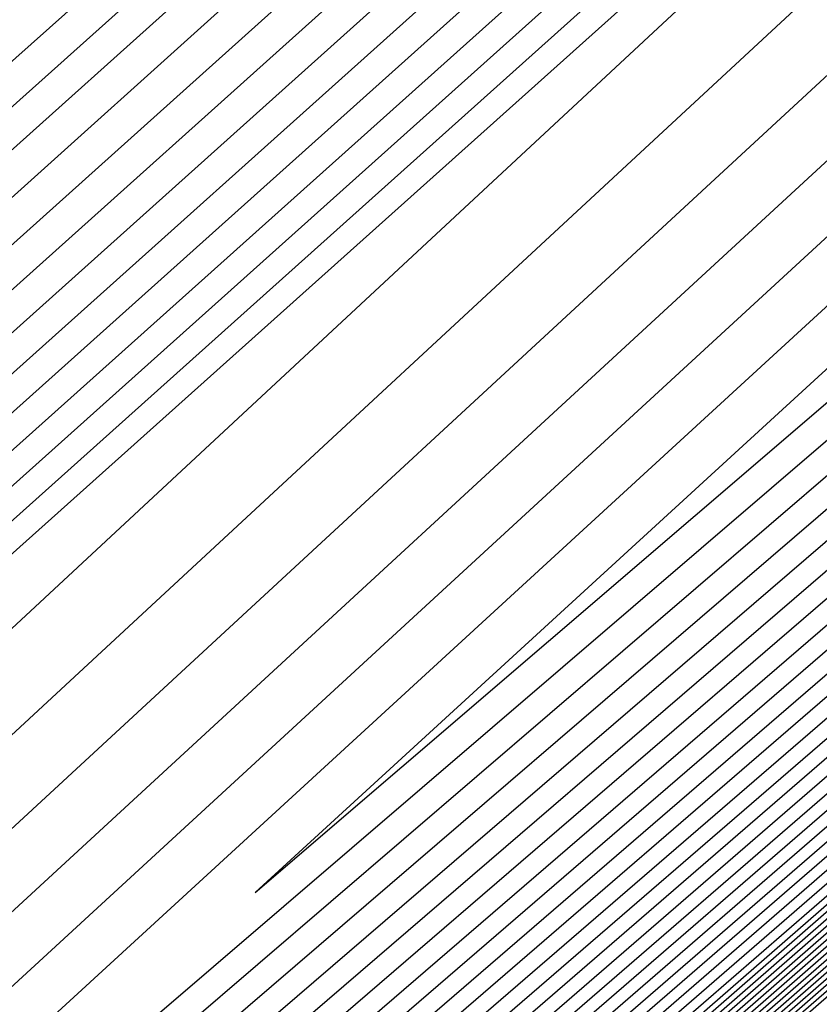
# Model space of a CAD drawing. Extents: x 3249832 to 3255657, y 13789405 to 13793316.
# Tile 837 of 1056: x 3253209.392 to 3253209.588, y 13791258.627 to 13791258.868. Entities that reach past the tile are written whole.
import ezdxf

# ---------------------------------------------------------------- set-up
doc = ezdxf.new("R2010")
doc.units = 0
doc.header["$LTSCALE"] = 100
doc.header["$MEASUREMENT"] = 0
for name, color, linetype in [('GRATIO_03231_CON', 1, 'CONTINUOUS'), ('GRATIO_0323_ICON', 1, 'CONTINUOUS'), ('TARGETS_EAST', 7, 'CONTINUOUS')]:
    doc.layers.add(name, color=color, linetype=linetype)

# ---------------------------------------------------------------- blocks, each defined once
blk = doc.blocks.new('Gratio_032316_contours')
at = {"layer": 'GRATIO_03231_CON', "color": 1, "linetype": 'Continuous', "flags": 128}
for points in [[(3253194.2627, 13791245.2777), (3253205.9354, 13791255.43934), (3253221.56246, 13791269.07954), (3253235.45695, 13791281.21658), (3253243.29104, 13791288.06033), (3253246.17339, 13791290.58694), (3253246.57176, 13791290.96407), (3253246.92432, 13791291.33198), (3253249.55089, 13791293.72116), (3253256.74173, 13791300.13463), (3253269.64426, 13791311.57307), (3253284.83472, 13791325.02777), (3253297.74653, 13791336.48763)], [(3253195.08362, 13791246.00077), (3253206.43072, 13791255.87494), (3253221.82404, 13791269.3098), (3253235.56798, 13791281.31516), (3253243.32335, 13791288.0902), (3253246.17654, 13791290.59166), (3253246.57033, 13791290.96566), (3253246.91348, 13791291.32676), (3253249.47849, 13791293.66327), (3253256.50383, 13791299.93196), (3253269.11111, 13791311.11023), (3253283.95459, 13791324.25817), (3253296.57167, 13791335.45653)], [(3253195.49408, 13791246.36231), (3253206.67838, 13791256.09274), (3253221.95483, 13791269.42494), (3253235.6235, 13791281.36445), (3253243.3395, 13791288.10513), (3253246.17811, 13791290.59402), (3253246.56962, 13791290.96646), (3253246.90806, 13791291.32415), (3253249.44229, 13791293.63433), (3253256.38488, 13791299.83062), (3253268.84454, 13791310.87881), (3253283.51452, 13791323.87338), (3253295.98424, 13791334.94098)], [(3253195.90454, 13791246.72385), (3253206.92604, 13791256.31054), (3253222.08562, 13791269.54007), (3253235.67902, 13791281.41374), (3253243.35566, 13791288.12007), (3253246.17968, 13791290.59639), (3253246.56891, 13791290.96725), (3253246.90264, 13791291.32154), (3253249.40609, 13791293.60539), (3253256.26593, 13791299.72929), (3253268.57796, 13791310.64739), (3253283.07446, 13791323.48858), (3253295.39681, 13791334.42543)], [(3253196.31501, 13791247.08539), (3253207.1737, 13791256.52833), (3253222.21641, 13791269.6552), (3253235.73454, 13791281.46303), (3253243.37181, 13791288.135), (3253246.18125, 13791290.59875), (3253246.56819, 13791290.96805), (3253246.89722, 13791291.31892), (3253249.36988, 13791293.57645), (3253256.14697, 13791299.62795), (3253268.31138, 13791310.41597), (3253282.63439, 13791323.10378), (3253294.80938, 13791333.90988)], [(3253197.13593, 13791247.80846), (3253207.66903, 13791256.96393), (3253222.47799, 13791269.88547), (3253235.84557, 13791281.56162), (3253243.40412, 13791288.16487), (3253246.18439, 13791290.60348), (3253246.56677, 13791290.96964), (3253246.88638, 13791291.3137), (3253249.29748, 13791293.51856), (3253255.90907, 13791299.42528), (3253267.77823, 13791309.95312), (3253281.75426, 13791322.33419), (3253293.63452, 13791332.87878)], [(3253197.54639, 13791248.17), (3253207.91669, 13791257.18173), (3253222.60878, 13791270.0006), (3253235.90109, 13791281.61091), (3253243.42027, 13791288.1798), (3253246.18596, 13791290.60584), (3253246.56605, 13791290.97044), (3253246.88096, 13791291.31109), (3253249.26128, 13791293.48962), (3253255.79012, 13791299.32395), (3253267.51166, 13791309.7217), (3253281.31419, 13791321.94939), (3253293.04709, 13791332.36323), (3253299.24948, 13791337.92415)], [(3253197.95685, 13791248.53154), (3253208.16435, 13791257.39953), (3253222.73957, 13791270.11573), (3253235.95661, 13791281.6602), (3253243.43643, 13791288.19473), (3253246.18754, 13791290.6082), (3253246.56534, 13791290.97123), (3253246.87554, 13791291.30847), (3253249.22507, 13791293.46068), (3253255.67117, 13791299.22261), (3253267.24508, 13791309.49028), (3253280.87413, 13791321.56459), (3253292.45966, 13791331.84768), (3253298.58416, 13791337.33876)], [(3253198.36731, 13791248.89308), (3253208.41201, 13791257.61732), (3253222.87037, 13791270.23087), (3253236.01213, 13791281.70949), (3253243.45258, 13791288.20967), (3253246.18911, 13791290.61057), (3253246.56463, 13791290.97203), (3253246.87012, 13791291.30586), (3253249.18887, 13791293.43173), (3253255.55222, 13791299.12128), (3253266.9785, 13791309.25886), (3253280.43407, 13791321.17979), (3253291.87223, 13791331.33213), (3253297.91884, 13791336.75338)], [(3253199.18823, 13791249.61615), (3253208.90733, 13791258.05292), (3253223.13195, 13791270.46113), (3253236.12316, 13791281.80807), (3253243.48489, 13791288.23953), (3253246.19225, 13791290.61529), (3253246.5632, 13791290.97362), (3253246.85928, 13791291.30064), (3253249.11647, 13791293.37385), (3253255.31432, 13791298.91861), (3253266.44535, 13791308.79601), (3253279.55394, 13791320.4102), (3253290.69737, 13791330.30103), (3253296.5882, 13791335.58261)], [(3253199.59869, 13791249.97769), (3253209.15499, 13791258.27072), (3253223.26274, 13791270.57626), (3253236.17868, 13791281.85736), (3253243.50104, 13791288.25447), (3253246.19382, 13791290.61766), (3253246.56249, 13791290.97442), (3253246.85386, 13791291.29803), (3253249.08026, 13791293.34491), (3253255.19536, 13791298.81727), (3253266.17878, 13791308.56459), (3253279.11387, 13791320.0254), (3253290.10994, 13791329.78548), (3253295.92288, 13791334.99723)], [(3253200.00915, 13791250.33923), (3253209.40265, 13791258.48852), (3253223.39353, 13791270.6914), (3253236.2342, 13791281.90666), (3253243.51719, 13791288.2694), (3253246.19539, 13791290.62002), (3253246.56177, 13791290.97521), (3253246.84844, 13791291.29541), (3253249.04406, 13791293.31596), (3253255.07641, 13791298.71594), (3253265.9122, 13791308.33317), (3253278.6738, 13791319.6406), (3253289.52251, 13791329.26993), (3253295.25756, 13791334.41184)], [(3253200.41961, 13791250.70077), (3253209.65031, 13791258.70631), (3253223.52432, 13791270.80653), (3253236.28972, 13791281.95595), (3253243.53335, 13791288.28434), (3253246.19696, 13791290.62238), (3253246.56106, 13791290.97601), (3253246.84302, 13791291.2928), (3253249.00786, 13791293.28702), (3253254.95746, 13791298.6146), (3253265.64563, 13791308.10175), (3253278.23374, 13791319.25581), (3253288.93508, 13791328.75438), (3253294.59224, 13791333.82646)], [(3253201.24053, 13791251.42384), (3253210.14563, 13791259.14191), (3253223.7859, 13791271.0368), (3253236.40075, 13791282.05453), (3253243.56565, 13791288.3142), (3253246.20011, 13791290.62711), (3253246.55963, 13791290.9776), (3253246.83219, 13791291.28758), (3253248.93546, 13791293.22914), (3253254.71956, 13791298.41193), (3253265.11248, 13791307.63891), (3253277.35361, 13791318.48621), (3253287.76022, 13791327.72328), (3253293.2616, 13791332.65569)], [(3253201.65099, 13791251.78538), (3253210.3933, 13791259.35971), (3253223.91669, 13791271.15193), (3253236.45627, 13791282.10382), (3253243.58181, 13791288.32914), (3253246.20168, 13791290.62947), (3253246.55892, 13791290.9784), (3253246.82677, 13791291.28496), (3253248.89925, 13791293.20019), (3253254.60061, 13791298.3106), (3253264.8459, 13791307.40749), (3253276.91354, 13791318.10141), (3253287.17279, 13791327.20773)], [(3253287.08425, 13791327.42403), (3253276.73806, 13791318.42283), (3253264.57185, 13791307.80461), (3253254.2359, 13791298.76559), (3253254.2359, 13791298.76559), (3253248.46678, 13791293.70503), (3253246.346, 13791291.83423), (3253246.04136, 13791291.56753), (3253245.86651, 13791291.4391), (3253244.71859, 13791290.46243), (3253241.64061, 13791287.77087), (3253236.15708, 13791282.92694), (3253229.71859, 13791277.2099), (3253224.25723, 13791272.32819), (3253221.00988, 13791269.37796), (3253218.43269, 13791267.00625), (3253214.2866, 13791263.24781), (3253207.50316, 13791257.1665), (3253201.69641, 13791251.94257)], [(3253215.27891, 13791264.12388), (3253208.32754, 13791257.89481), (3253202.31158, 13791252.48555), (3253202.06145, 13791252.14692), (3253210.64096, 13791259.57751), (3253224.04748, 13791271.26706)], [(3253216.27123, 13791264.99994), (3253209.15191, 13791258.62312), (3253202.92675, 13791253.02854), (3253202.47191, 13791252.50846), (3253210.88862, 13791259.7953), (3253224.17827, 13791271.38219)], [(3253218.25586, 13791266.75207), (3253210.80067, 13791260.07975), (3253204.15709, 13791254.11451), (3253203.29283, 13791253.23153), (3253211.38394, 13791260.2309), (3253224.43985, 13791271.61246)], [(3253219.24818, 13791267.62813), (3253211.62504, 13791260.80806), (3253204.77226, 13791254.6575), (3253203.70329, 13791253.59307), (3253211.6316, 13791260.4487), (3253224.57064, 13791271.72759)], [(3253220.24049, 13791268.50419), (3253212.44942, 13791261.53637), (3253205.38743, 13791255.20049), (3253204.11375, 13791253.95461), (3253211.87926, 13791260.6665), (3253224.70143, 13791271.84272)], [(3253221.23281, 13791269.38026), (3253213.2738, 13791262.26468), (3253206.0026, 13791255.74348), (3253204.52421, 13791254.31615), (3253212.12692, 13791260.88429), (3253224.83222, 13791271.95786)], [(3253223.21744, 13791271.13238), (3253214.92255, 13791263.72131), (3253207.23294, 13791256.82945), (3253205.34514, 13791255.03922), (3253212.62225, 13791261.31989), (3253225.0938, 13791272.18812)], [(3253215.74693, 13791264.44962), (3253207.84811, 13791257.37244), (3253205.7556, 13791255.40076), (3253212.86991, 13791261.53769), (3253225.22459, 13791272.30326)], [(3253216.57131, 13791265.17793), (3253208.46329, 13791257.91542), (3253206.16606, 13791255.7623), (3253213.11757, 13791261.75549), (3253225.35538, 13791272.41839)], [(3253217.39568, 13791265.90624), (3253209.07846, 13791258.45841), (3253206.57652, 13791256.12384), (3253213.36523, 13791261.97329), (3253225.48617, 13791272.53352)], [(3253219.04444, 13791267.36287), (3253210.3088, 13791259.54439), (3253207.39744, 13791256.84691), (3253213.86055, 13791262.40888), (3253225.74775, 13791272.76379)], [(3253219.86882, 13791268.09118), (3253210.92397, 13791260.08737), (3253207.8079, 13791257.20845), (3253214.10821, 13791262.62668), (3253225.87854, 13791272.87892)], [(3253220.69319, 13791268.81949), (3253211.53914, 13791260.63036), (3253208.21836, 13791257.56999), (3253214.35587, 13791262.84448), (3253226.00933, 13791272.99405)], [(3253221.51757, 13791269.54781), (3253212.15431, 13791261.17335), (3253208.62882, 13791257.93153), (3253214.60353, 13791263.06227), (3253226.14013, 13791273.10919)], [(3253223.16632, 13791271.00443), (3253213.38465, 13791262.25932), (3253209.44974, 13791258.6546), (3253215.09886, 13791263.49787), (3253226.40171, 13791273.33945)]]:
    blk.add_lwpolyline(points, dxfattribs=at)
at = {"layer": 'GRATIO_0323_ICON', "color": 7, "linetype": 'Continuous', "flags": 128}
for points in [[(3253194.67316, 13791245.63924), (3253206.18306, 13791255.65714), (3253221.69325, 13791269.19467), (3253235.51247, 13791281.26587), (3253243.3072, 13791288.07527), (3253246.17497, 13791290.5893), (3253246.57105, 13791290.96487), (3253246.9189, 13791291.32937), (3253249.51469, 13791293.69222), (3253256.62278, 13791300.03329), (3253269.37769, 13791311.34165), (3253284.39466, 13791324.64297), (3253297.1591, 13791335.97208)], [(3253196.72547, 13791247.44693), (3253207.42136, 13791256.74613), (3253222.3472, 13791269.77033), (3253235.79006, 13791281.51232), (3253243.38797, 13791288.14993), (3253246.18282, 13791290.60111), (3253246.56748, 13791290.96885), (3253246.8918, 13791291.31631), (3253249.33368, 13791293.5475), (3253256.02802, 13791299.52662), (3253268.04481, 13791310.18454), (3253282.19433, 13791322.71898), (3253294.22195, 13791333.39433)], [(3253198.77777, 13791249.25461), (3253208.65967, 13791257.83512), (3253223.00116, 13791270.346), (3253236.06765, 13791281.75878), (3253243.46873, 13791288.2246), (3253246.19068, 13791290.61293), (3253246.56391, 13791290.97283), (3253246.8647, 13791291.30325), (3253249.15267, 13791293.40279), (3253255.43327, 13791299.01994), (3253266.71193, 13791309.02744), (3253279.994, 13791320.795), (3253291.2848, 13791330.81658), (3253297.25352, 13791336.168)], [(3253200.83007, 13791251.06231), (3253209.89797, 13791258.92411), (3253223.65511, 13791270.92166), (3253236.34523, 13791282.00524), (3253243.5495, 13791288.29927), (3253246.19853, 13791290.62475), (3253246.56034, 13791290.9768), (3253246.83761, 13791291.29019), (3253248.97166, 13791293.25808), (3253254.83851, 13791298.51327), (3253265.37905, 13791307.87033), (3253277.79367, 13791318.87101), (3253288.34765, 13791328.23883), (3253293.92692, 13791333.24107)], [(3253217.26355, 13791265.876), (3253209.97629, 13791259.35143), (3253203.54192, 13791253.57153), (3253202.88237, 13791252.87), (3253211.13628, 13791260.0131), (3253224.30906, 13791271.49733)], [(3253222.22513, 13791270.25632), (3253214.09818, 13791262.993), (3253206.61777, 13791256.28646), (3253204.93468, 13791254.67769), (3253212.37458, 13791261.10209), (3253224.96301, 13791272.07299)], [(3253218.22006, 13791266.63456), (3253209.69363, 13791259.0014), (3253206.98698, 13791256.48538), (3253213.61289, 13791262.19108), (3253225.61696, 13791272.64865)], [(3253222.34195, 13791270.27612), (3253212.76948, 13791261.71633), (3253209.03928, 13791258.29307), (3253214.8512, 13791263.28007), (3253226.27092, 13791273.22432)]]:
    blk.add_lwpolyline(points, dxfattribs=at)

msp = doc.modelspace()

# ---------------------------------------------------------------- block references
at = {"layer": 'TARGETS_EAST'}
msp.add_blockref('Gratio_032316_contours', (0, 0), dxfattribs=at)

doc.saveas('drawing.dxf')
